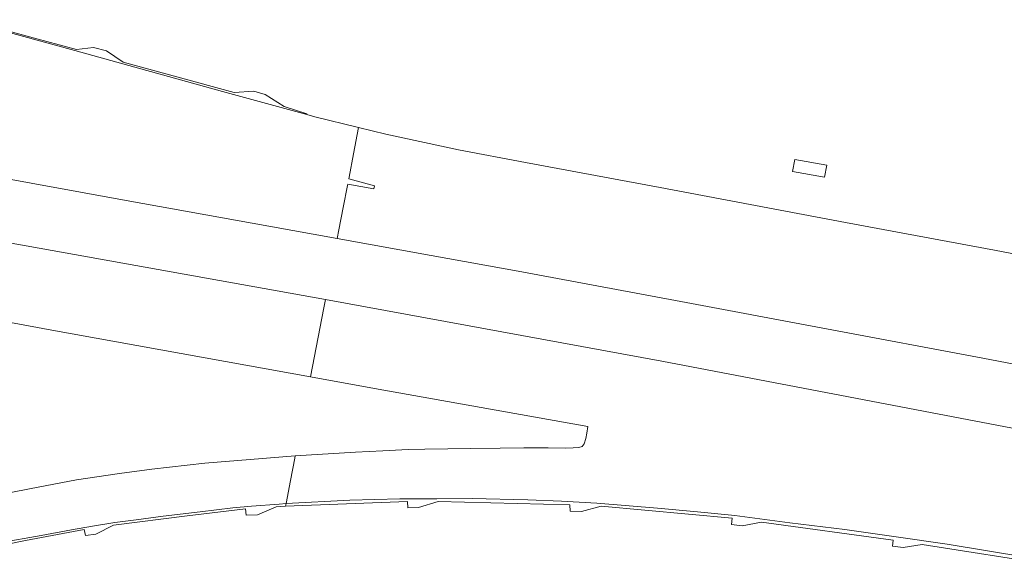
# Model space of a CAD drawing. Extents: x 148869 to 161638, y 453607 to 469810.
# Tile 716 of 1056: x 153836 to 153988, y 468799 to 468883. Entities that reach past the tile are written whole.
import ezdxf

# ---------------------------------------------------------------- set-up
doc = ezdxf.new("R2010")
doc.units = 0
doc.layers.add('B-RO-VH-VERHARDING_GESLOTEN-GV', color=251, linetype='CONTINUOUS', lineweight=18)

msp = doc.modelspace()

# ---------------------------------------------------------------- linework, layer by layer
at = {"layer": 'B-RO-VH-VERHARDING_GESLOTEN-GV', "flags": 128}
for points in [[(153831.05, 468882.22), (153844.74, 468878.47), (153867.48, 468872.16), (153880.44, 468868.63), (153880.45, 468868.74), (153876.95, 468869.84), (153874.04, 468871.71), (153872.32, 468872.19), (153869.27, 468872.02), (153852.17, 468876.68), (153849.63, 468878.4), (153847.63, 468878.93), (153845.02, 468878.64), (153837.8, 468880.55), (153828.24, 468883.2)], [(153830.96, 468859.31), (153852.66, 468855.39), (153874.6, 468851.44), (153885.14, 468849.54), (153885.4, 468850.89), (153886.06, 468854.29), (153886.72, 468857.71), (153886.76, 468857.91), (153890.79, 468857.19), (153890.88, 468857.66), (153886.91, 468858.7), (153886.96, 468858.95), (153887.65, 468862.54), (153888.44, 468866.62), (153881.7, 468868.28), (153880.44, 468868.63), (153867.48, 468872.16), (153844.74, 468878.47), (153831.05, 468882.22)], [(154011.84, 468842.87), (153986.28, 468847.74), (153963.39, 468852.01), (153934.86, 468857.36), (153914.1, 468861.23), (153903.81, 468863.19), (153892.64, 468865.59), (153888.44, 468866.62), (153887.65, 468862.54), (153886.96, 468858.95), (153886.91, 468858.7), (153890.88, 468857.66), (153890.79, 468857.19), (153886.76, 468857.91), (153886.72, 468857.71), (153886.06, 468854.29), (153885.4, 468850.89), (153885.14, 468849.54), (153899.62, 468846.93), (153912.98, 468844.49), (153937.2, 468839.98), (153960.45, 468835.64), (153984.5, 468831.1), (154009.4, 468826.35)], [(153800.53, 468842.99), (153841.2, 468835.42), (153881.03, 468828.25), (153883.08, 468838.85), (153883.33, 468840.17), (153833.85, 468849.04)], [(154015.95, 468815.22), (153979.93, 468822.09), (153935.12, 468830.65), (153883.33, 468840.17), (153883.08, 468838.85), (153881.03, 468828.25), (153890.9, 468826.44), (153923.72, 468820.62), (153923.58, 468819.6), (153923.43, 468818.75), (153923.15, 468817.96), (153922.86, 468817.51), (153922.31, 468817.39), (153921.43, 468817.32), (153920.35, 468817.27), (153917.59, 468817.32), (153913.84, 468817.32), (153910.23, 468817.28), (153905.7, 468817.24), (153902.19, 468817.16), (153898.6, 468817.1), (153896.05, 468817.07), (153892.14, 468816.86), (153887.95, 468816.67), (153878.68, 468816.08), (153878.61, 468815.72), (153877.95, 468812.29), (153877.27, 468808.77), (153887.09, 468809.25), (153894.8, 468809.46), (153900.46, 468809.5), (153905.89, 468809.51), (153914.47, 468809.31), (153919.64, 468809.1), (153925.08, 468808.79), (153934.42, 468808.06), (153940.6, 468807.46), (153946.35, 468806.9), (153954.82, 468805.78), (153963.26, 468804.78), (153970.81, 468803.7), (153979.02, 468802.52), (153997.34, 468799.45)], [(153833.12, 468802.7), (153839.56, 468803.85), (153844.24, 468804.71), (153847.48, 468805.28), (153850.89, 468805.82), (153854.22, 468806.26), (153858.33, 468806.81), (153864.04, 468807.48), (153869.05, 468808.1), (153871.94, 468808.35), (153876.2, 468808.64), (153877.27, 468808.77), (153877.95, 468812.29), (153878.61, 468815.72), (153878.68, 468816.08), (153871.73, 468815.55), (153864.75, 468814.95), (153856.62, 468814.03), (153851.63, 468813.36), (153845.01, 468812.39), (153837.76, 468811), (153829.6, 468809.43)], [(153826.31, 468800.85), (153837.14, 468803.05), (153846.18, 468804.76), (153846.41, 468803.84), (153848.01, 468804.03), (153850.73, 468805.4), (153862.05, 468806.87), (153871.03, 468807.92), (153871.14, 468806.94), (153872.86, 468807.03), (153875.72, 468808.26), (153877.19, 468808.35), (153877.27, 468808.77), (153876.2, 468808.64), (153871.94, 468808.35), (153869.05, 468808.1), (153864.04, 468807.48), (153858.33, 468806.81), (153854.22, 468806.26), (153850.89, 468805.82), (153847.48, 468805.28), (153844.24, 468804.71), (153839.56, 468803.85), (153833.12, 468802.7)], [(153997.34, 468799.45), (153979.02, 468802.52), (153970.81, 468803.7), (153963.26, 468804.78), (153954.82, 468805.78), (153946.35, 468806.9), (153940.6, 468807.46), (153934.42, 468808.06), (153925.08, 468808.79), (153919.64, 468809.1), (153914.47, 468809.31), (153905.89, 468809.51), (153900.46, 468809.5), (153894.8, 468809.46), (153887.09, 468809.25), (153877.27, 468808.77), (153877.19, 468808.35), (153895.98, 468809.05), (153896, 468808.11), (153897.65, 468808.13), (153900.7, 468809.05), (153920.93, 468808.57), (153920.99, 468807.58), (153922.76, 468807.54), (153925.76, 468808.34), (153945.94, 468806.49), (153945.85, 468805.52), (153947.48, 468805.34), (153950.43, 468805.89), (153970.69, 468803.11), (153970.61, 468802.17), (153972.23, 468801.99), (153975.17, 468802.47), (153995.46, 468799.25)]]:
    msp.add_lwpolyline(points, dxfattribs=at)
msp.add_lwpolyline([(153960.15, 468858.95), (153960.49, 468860.84), (153955.55, 468861.7), (153955.22, 468859.82)], close=True, dxfattribs=at)

doc.saveas('drawing.dxf')
